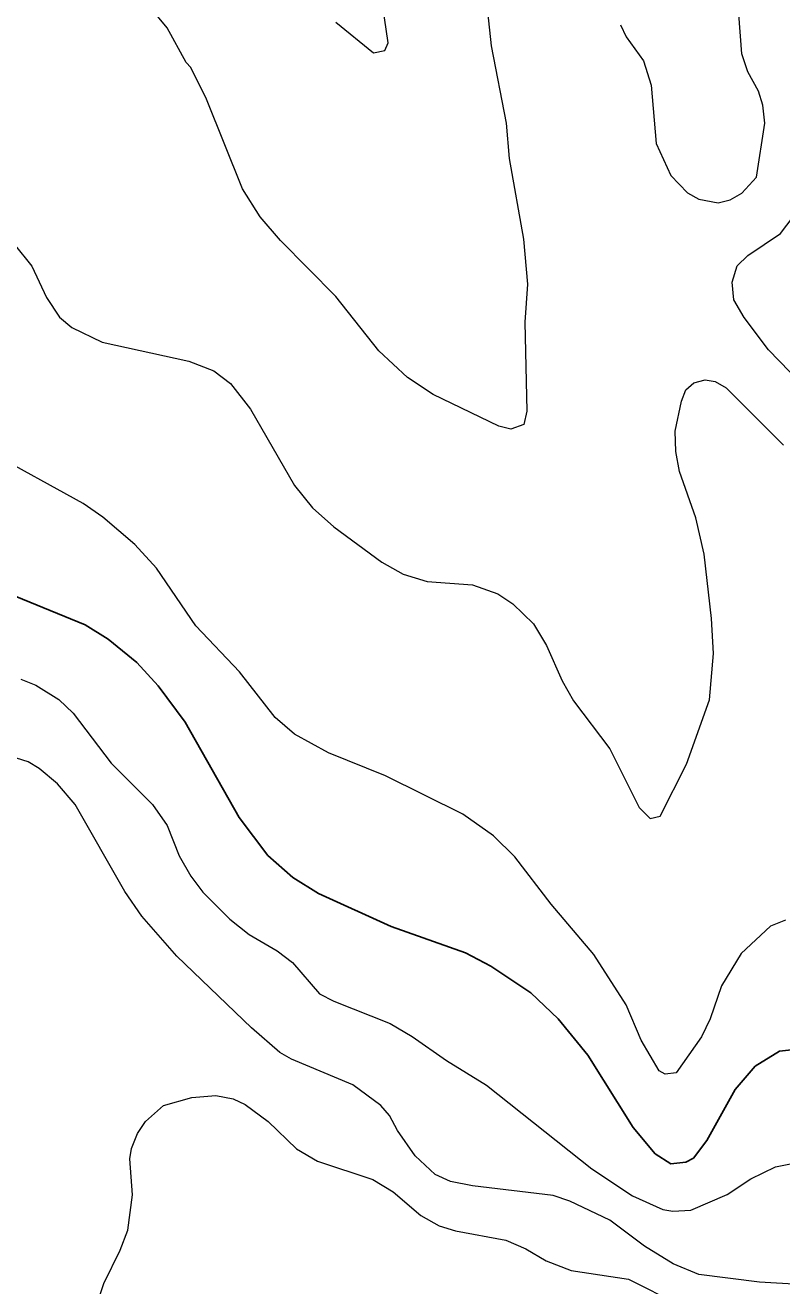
# Model space of a CAD drawing. Extents: x 265 to 291.4, y 7731.5 to 7759.6.
# Drawn here: x 279.875 to 281.072, y 7748.735 to 7750.728 of the extents above; entities that cross this region are included whole.
import ezdxf

# ---------------------------------------------------------------- set-up
doc = ezdxf.new("R2010")
doc.units = 0
doc.header["$LTSCALE"] = 0.032
doc.layers.add('1', color=7, linetype='Continuous', lineweight=25)
doc.layers.add('2', color=7, linetype='Continuous', lineweight=13)

msp = doc.modelspace()

# ---------------------------------------------------------------- linework, layer by layer
at = {"layer": '1'}
msp.add_lwpolyline([(281.1061, 7749.1099), (281.0679, 7749.106), (281.0297, 7749.0821), (280.9979, 7749.0455), (280.9533, 7748.9644), (280.9318, 7748.9365), (280.9199, 7748.9302), (280.896, 7748.9278), (280.8714, 7748.9437), (280.8364, 7748.9851), (280.7648, 7749.0996), (280.7178, 7749.1569), (280.6749, 7749.1983), (280.6113, 7749.2404), (280.5715, 7749.2611), (280.4538, 7749.3032), (280.3392, 7749.3549), (280.2987, 7749.3804), (280.2589, 7749.4154), (280.2135, 7749.4751), (280.1284, 7749.6262), (280.0854, 7749.6835), (280.052, 7749.7201), (280.0067, 7749.7575), (279.9701, 7749.7797), (279.8269, 7749.8386)], dxfattribs=at)
at = {"layer": '2'}
for points in [[(280.593, 7750.8736), (280.6121, 7750.6954), (280.6359, 7750.5729), (280.6407, 7750.5172), (280.663, 7750.3899), (280.6693, 7750.3183), (280.6654, 7750.2586), (280.6685, 7750.1178), (280.6638, 7750.0964), (280.6431, 7750.0892), (280.624, 7750.094), (280.5206, 7750.1441), (280.48, 7750.1711), (280.4347, 7750.2133), (280.3663, 7750.2992), (280.2788, 7750.3875), (280.2469, 7750.4249), (280.2191, 7750.4694), (280.1618, 7750.611), (280.1372, 7750.6612), (280.13, 7750.6691), (280.0998, 7750.724), (280.0465, 7750.7884)], [(280.8165, 7750.7288), (280.8253, 7750.7097), (280.8531, 7750.6715), (280.865, 7750.6333), (280.873, 7750.541), (280.896, 7750.4901), (280.9223, 7750.4631), (280.9406, 7750.4527), (280.9708, 7750.4472), (280.9899, 7750.4519), (281.0082, 7750.4623), (281.0313, 7750.4877), (281.0448, 7750.5729), (281.0416, 7750.6015), (281.0345, 7750.6238), (281.0178, 7750.654), (281.0082, 7750.6826), (281.0011, 7750.7805)], [(280.3663, 7750.7327), (280.4259, 7750.6842), (280.4442, 7750.6882), (280.449, 7750.7001), (280.441, 7750.7574)], [(281.1991, 7749.6406), (281.2055, 7749.7265), (281.2087, 7749.8378), (281.2023, 7749.8792), (281.1753, 7749.9556), (281.149, 7750.0876), (281.1403, 7750.1099), (281.1013, 7750.1624), (281.0504, 7750.2149), (281.0122, 7750.2658), (280.9955, 7750.2936), (280.9931, 7750.3215), (281.0011, 7750.3477), (281.0178, 7750.3636), (281.0695, 7750.3986), (281.0894, 7750.4249), (281.0981, 7750.4535), (281.0933, 7750.5299), (281.1053, 7750.5967), (281.0973, 7750.6413), (281.0949, 7750.7065), (281.087, 7750.7351)], [(279.8579, 7750.3819), (279.8858, 7750.3469), (279.9089, 7750.2976), (279.9295, 7750.2666), (279.9494, 7750.2499), (279.9972, 7750.2268), (280.134, 7750.1966), (280.1738, 7750.1815), (280.2, 7750.1616), (280.2318, 7750.121), (280.301, 7750.0001), (280.3297, 7749.9651), (280.3631, 7749.9349), (280.4395, 7749.8792), (280.4729, 7749.8601), (280.5111, 7749.8482), (280.5826, 7749.8434), (280.6224, 7749.8291), (280.6463, 7749.8132), (280.6789, 7749.7814)], [(280.8634, 7749.4735), (280.8794, 7749.4775), (280.9207, 7749.5594), (280.9573, 7749.6612), (280.9637, 7749.7344), (280.9605, 7749.7901), (280.9486, 7749.8919), (280.9358, 7749.9492), (280.9096, 7750.0224), (280.904, 7750.0542), (280.9032, 7750.086), (280.9128, 7750.1338), (280.9199, 7750.1513), (280.9326, 7750.1624), (280.9502, 7750.1672), (280.9661, 7750.1648), (280.9836, 7750.1544), (281.0742, 7750.0638)], [(281.0774, 7749.3128), (281.0536, 7749.3033), (281.0074, 7749.2603), (280.9764, 7749.2094), (280.9581, 7749.1569), (280.9446, 7749.1283), (280.9048, 7749.0718), (280.8873, 7749.0694), (280.8778, 7749.075), (280.8491, 7749.1235), (280.8253, 7749.1792), (280.7743, 7749.2587), (280.7067, 7749.3383), (280.6494, 7749.413), (280.616, 7749.4464), (280.5675, 7749.4806), (280.445, 7749.5411), (280.3551, 7749.5777), (280.301, 7749.6071), (280.2708, 7749.6334), (280.2143, 7749.7058), (280.1451, 7749.7782), (280.0831, 7749.8697), (280.0489, 7749.907), (279.998, 7749.95), (279.9669, 7749.9715), (279.8174, 7750.0542)], [(280.6789, 7749.7814), (280.6996, 7749.7471), (280.7242, 7749.6915), (280.7425, 7749.6596), (280.7998, 7749.5841), (280.8459, 7749.491), (280.8634, 7749.4735)], [(279.8683, 7749.6938), (279.8922, 7749.6843), (279.9288, 7749.662), (279.951, 7749.6405), (280.0115, 7749.561), (280.0767, 7749.4958), (280.0998, 7749.4624), (280.1189, 7749.4146), (280.1372, 7749.3828), (280.1562, 7749.3574), (280.1992, 7749.3144), (280.2294, 7749.2905), (280.274, 7749.2643), (280.2979, 7749.246), (280.3408, 7749.1967), (280.3631, 7749.1847), (280.4522, 7749.1497), (280.4872, 7749.129), (280.5413, 7749.0909), (280.6049, 7749.0519), (280.7712, 7748.9198), (280.8356, 7748.8769), (280.8833, 7748.8554), (280.8992, 7748.853), (280.9279, 7748.8546), (280.9852, 7748.8793), (281.0225, 7748.9039), (281.0615, 7748.923), (281.0933, 7748.9294)], [(279.9264, 7749.5284), (279.8977, 7749.553), (279.8802, 7749.5634), (279.8619, 7749.569)], [(280.278, 7749.1036), (280.2334, 7749.1426), (280.1149, 7749.2563), (280.06, 7749.3192), (280.033, 7749.3582), (279.9542, 7749.4958), (279.9264, 7749.5284)], [(281.1904, 7748.717), (281.0997, 7748.7369), (281.0361, 7748.7408), (280.9406, 7748.7528), (280.9, 7748.7695), (280.8547, 7748.7973), (280.7998, 7748.8387), (280.7362, 7748.8689), (280.7099, 7748.8777), (280.5826, 7748.8928), (280.5476, 7748.8999), (280.5238, 7748.9111), (280.4919, 7748.9405), (280.4641, 7748.9803), (280.4514, 7749.0042), (280.4379, 7749.0201), (280.3933, 7749.0527), (280.2963, 7749.0933), (280.278, 7749.1036)], [(279.99, 7748.7098), (279.9995, 7748.7385), (280.0258, 7748.791), (280.0377, 7748.8228), (280.0449, 7748.8785), (280.0409, 7748.9358), (280.0433, 7748.9517), (280.0528, 7748.9755), (280.0656, 7748.9946), (280.0942, 7749.0201), (280.1388, 7749.0328), (280.1769, 7749.036), (280.204, 7749.0304), (280.2231, 7749.0217), (280.2597, 7748.9946), (280.3042, 7748.9516), (280.3376, 7748.9318), (280.4251, 7748.9031), (280.457, 7748.8832), (280.5007, 7748.8459), (280.5301, 7748.8299), (280.5556, 7748.822), (280.6351, 7748.8069), (280.667, 7748.7934), (280.6988, 7748.7743), (280.7386, 7748.7591), (280.8292, 7748.7456), (280.9088, 7748.7051)]]:
    msp.add_lwpolyline(points, dxfattribs=at)

doc.saveas('drawing.dxf')
